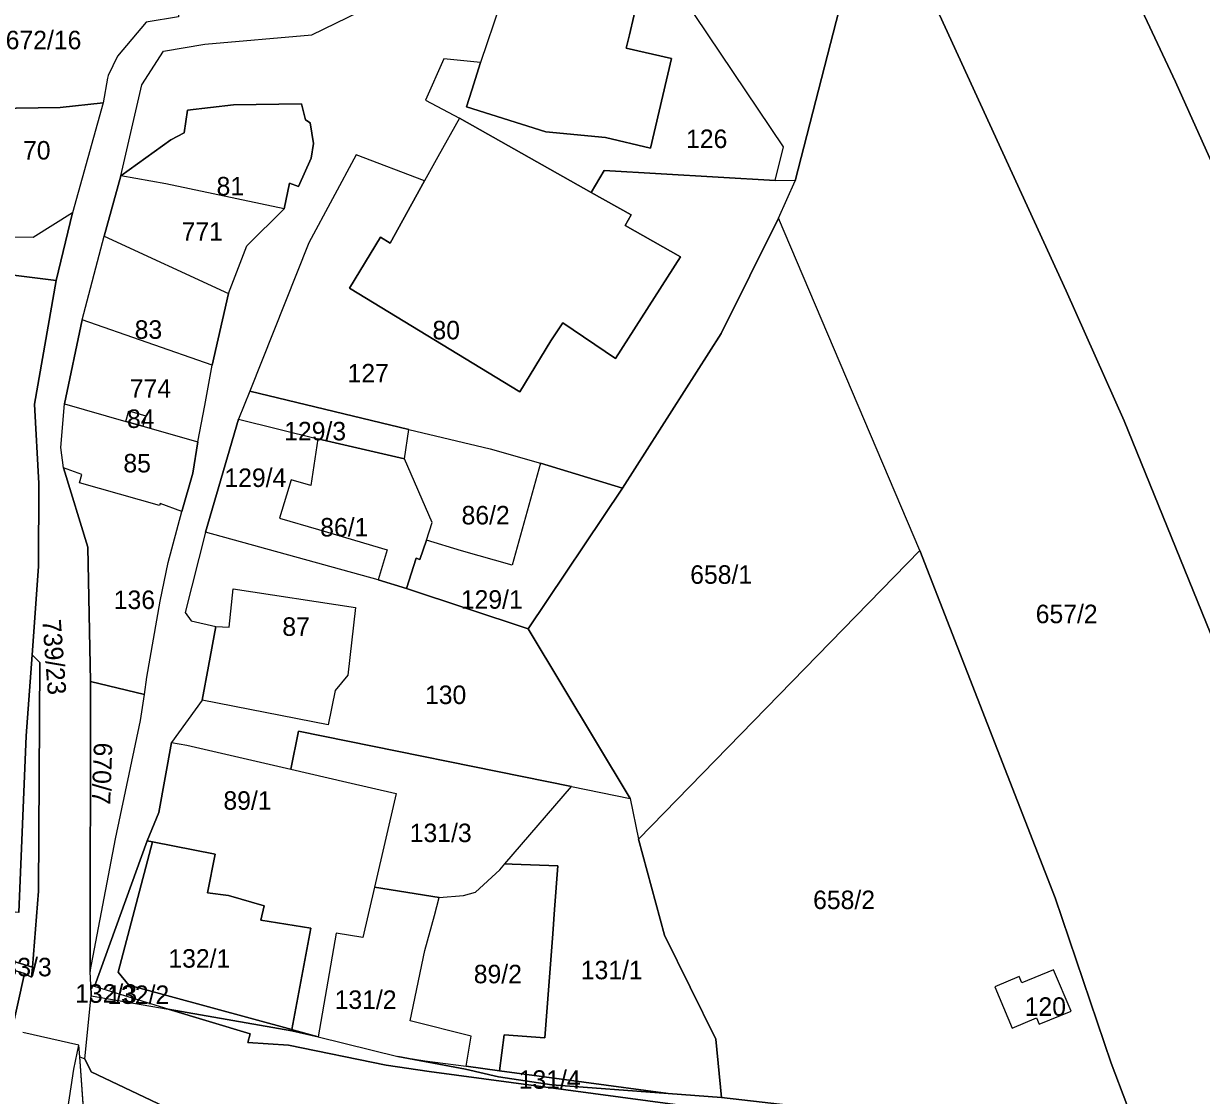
# Model space of a CAD drawing. Extents: x -629983 to -626385, y -1072828 to -1067897.
# Drawn here: x -627663.6 to -627472.6, y -1070839 to -1070665.2 of the extents above; entities that cross this region are included whole.
import ezdxf

# ---------------------------------------------------------------- set-up
doc = ezdxf.new("R2010")
doc.units = 0
for name, color, linetype in [('Parcela nároku', 7, 'Continuous'), ('Parcelní číslo', 7, 'Continuous'), ('Plocha PÚ', 7, 'Continuous'), ('Vnitřní obvod_šetřený', 7, 'Continuous'), ('voda', 7, 'Continuous')]:
    doc.layers.add(name, color=color, linetype=linetype)

msp = doc.modelspace()

# ---------------------------------------------------------------- linework, layer by layer
at = {"layer": 'Parcela nároku'}
for points in [[(-627542.07, -1070621.38), (-627526.57, -1070644.43), (-627538.48, -1070690.73), (-627541.71, -1070690.64), (-627540.39, -1070685.21), (-627564.91, -1070648.66), (-627580.7, -1070624.63), (-627577.13, -1070598.62), (-627569.24, -1070584.65), (-627566.78, -1070586.78), (-627562.59, -1070591.47)], [(-627445.72, -1070676.24), (-627429.68, -1070713.29), (-627412.5, -1070755.1), (-627437.6, -1070764.46), (-627447.75, -1070739.38), (-627476.84, -1070674.65), (-627497.28, -1070630.97), (-627469.47, -1070618.25)], [(-627589.48, -1070671.55), (-627595.46, -1070670.93), (-627598.44, -1070677.62), (-627592.88, -1070680.57), (-627571.53, -1070692.59), (-627569.47, -1070689.06), (-627541.71, -1070690.64), (-627540.39, -1070685.21), (-627564.91, -1070648.66), (-627580.7, -1070624.63), (-627582.95, -1070643.48), (-627590.39, -1070661.64), (-627586.3, -1070662.14), (-627584.83, -1070656.02), (-627563.92, -1070660.92), (-627565.36, -1070667.05), (-627565.86, -1070669.19), (-627558.55, -1070670.9), (-627561.94, -1070685.4), (-627569.25, -1070683.69), (-627578.88, -1070682.79), (-627591.75, -1070678.7), (-627590.9, -1070676.02)], [(-627428.4, -1070787.43), (-627420.85, -1070807.85), (-627416.32, -1070819.79), (-627432.25, -1070817.28), (-627436.93, -1070852.6), (-627440.33, -1070852.16), (-627444.51, -1070837.95), (-627450.33, -1070820.66), (-627459.42, -1070795.95), (-627467.69, -1070772.62), (-627485.16, -1070729.61), (-627494.54, -1070708.53), (-627524.44, -1070643.36), (-627497.28, -1070630.97), (-627476.84, -1070674.65), (-627447.75, -1070739.38), (-627437.6, -1070764.46)], [(-627526.57, -1070644.43), (-627524.44, -1070643.36), (-627494.54, -1070708.53), (-627485.16, -1070729.61), (-627467.69, -1070772.62), (-627459.42, -1070795.95), (-627450.33, -1070820.66), (-627444.51, -1070837.95), (-627440.33, -1070852.16), (-627482.19, -1070847.21), (-627487.27, -1070833.79), (-627496.33, -1070806.96), (-627518.25, -1070750.64), (-627541.19, -1070696.77), (-627538.48, -1070690.73)], [(-627660.41, -1070654.55), (-627651.93, -1070657.59), (-627646.07, -1070659.74), (-627643.55, -1070654.42), (-627641.41, -1070655.21), (-627637.37, -1070656.62), (-627633.82, -1070657.85), (-627634.57, -1070660.67), (-627638.43, -1070661.72), (-627638.48, -1070664.1), (-627643.72, -1070664.99), (-627648.34, -1070670.51), (-627649.88, -1070673.63), (-627649.95, -1070674.04), (-627650.67, -1070678.07), (-627657.63, -1070678.84), (-627675.56, -1070679.12), (-627678.18, -1070679.19), (-627673.05, -1070667.34), (-627668.64, -1070654.56), (-627665.13, -1070646.37), (-627658.61, -1070648.69)], [(-627589.48, -1070671.55), (-627590.9, -1070676.02), (-627591.75, -1070678.7), (-627578.88, -1070682.79), (-627569.25, -1070683.69), (-627561.94, -1070685.4), (-627558.55, -1070670.9), (-627565.86, -1070669.19), (-627565.36, -1070667.05), (-627563.92, -1070660.92), (-627584.83, -1070656.02), (-627586.3, -1070662.14)], [(-627680.46, -1070694.15), (-627675.55, -1070685.45), (-627675.56, -1070679.12), (-627657.63, -1070678.84), (-627650.67, -1070678.07), (-627655.63, -1070695.93), (-627662.03, -1070699.88), (-627670.52, -1070699.87), (-627681.4, -1070699.72)], [(-627617.1, -1070681.33), (-627616.55, -1070684.66), (-627616.95, -1070687.05), (-627618.98, -1070691.63), (-627620.47, -1070691.08), (-627621.35, -1070695.24), (-627640.52, -1070691.2), (-627647.8, -1070689.88), (-627639.69, -1070684.07), (-627637.57, -1070682.94), (-627637.03, -1070679.25), (-627629.52, -1070678.39), (-627618.54, -1070678.22), (-627617.89, -1070680.82)], [(-627596.41, -1070686.84), (-627598.57, -1070690.74), (-627604.15, -1070700.82), (-627605.71, -1070699.87), (-627610.73, -1070708.12), (-627583.14, -1070724.91), (-627578.12, -1070716.67), (-627576.17, -1070713.76), (-627567.62, -1070719.5), (-627557.09, -1070703.02), (-627566.06, -1070697.97), (-627565.08, -1070696.23), (-627571.53, -1070692.59), (-627592.88, -1070680.57)], [(-627569.47, -1070689.06), (-627571.53, -1070692.59), (-627565.08, -1070696.23), (-627566.06, -1070697.97), (-627557.09, -1070703.02), (-627567.62, -1070719.5), (-627576.17, -1070713.76), (-627578.12, -1070716.67), (-627583.14, -1070724.91), (-627610.73, -1070708.12), (-627605.71, -1070699.87), (-627604.15, -1070700.82), (-627598.57, -1070690.74), (-627609.63, -1070686.5), (-627617.34, -1070700.78), (-627626.92, -1070724.81), (-627601.1, -1070731.02), (-627587.93, -1070734.19), (-627579.75, -1070736.49), (-627566.47, -1070740.55), (-627550.48, -1070715.47), (-627541.19, -1070696.77), (-627538.48, -1070690.73), (-627541.71, -1070690.64)], [(-627621.35, -1070695.24), (-627640.52, -1070691.2), (-627647.8, -1070689.88), (-627650.54, -1070699.67), (-627630.34, -1070708.96), (-627627.36, -1070701.28)], [(-627541.19, -1070696.77), (-627550.48, -1070715.47), (-627566.47, -1070740.55), (-627581.77, -1070763.34), (-627565.24, -1070790.87), (-627563.86, -1070797.46), (-627518.25, -1070750.64)], [(-627650.54, -1070699.67), (-627630.34, -1070708.96), (-627633.03, -1070720.62), (-627654.08, -1070713.25)], [(-627654.08, -1070713.25), (-627656.93, -1070726.89), (-627647.02, -1070729.72), (-627646.53, -1070728.01), (-627643.78, -1070728.8), (-627644.27, -1070730.51), (-627635.34, -1070733.06), (-627634.18, -1070727.15), (-627633.03, -1070720.62)], [(-627601.1, -1070731.02), (-627626.92, -1070724.81), (-627628.75, -1070729.39), (-627615.87, -1070732.53), (-627601.84, -1070735.78)], [(-627644.27, -1070730.51), (-627635.34, -1070733.06), (-627636.16, -1070738.13), (-627637.92, -1070744.32), (-627641.41, -1070743.03), (-627641.52, -1070743.39), (-627654.5, -1070739.7), (-627654.11, -1070738.33), (-627657.09, -1070737.26), (-627657.56, -1070733.97), (-627656.93, -1070726.89), (-627647.02, -1070729.72)], [(-627647.02, -1070729.72), (-627646.53, -1070728.01), (-627643.78, -1070728.8), (-627644.27, -1070730.51)], [(-627622.08, -1070745.4), (-627615.74, -1070747.23), (-627604.65, -1070750.56), (-627606.1, -1070755.41), (-627634.11, -1070747.68), (-627628.75, -1070729.39), (-627615.87, -1070732.53), (-627617.01, -1070740.13), (-627620.18, -1070739.21)], [(-627601.84, -1070735.78), (-627601.1, -1070731.02), (-627587.93, -1070734.19), (-627579.75, -1070736.49), (-627584.39, -1070753.03), (-627592.57, -1070750.73), (-627598.28, -1070748.99), (-627597.32, -1070746.12)], [(-627597.32, -1070746.12), (-627601.84, -1070735.78), (-627615.87, -1070732.53), (-627617.01, -1070740.13), (-627620.18, -1070739.21), (-627622.08, -1070745.4), (-627615.74, -1070747.23), (-627604.65, -1070750.56), (-627606.1, -1070755.41), (-627601.49, -1070756.8), (-627599.92, -1070751.93), (-627599.33, -1070752.14), (-627598.28, -1070748.99)], [(-627641.41, -1070743.03), (-627641.52, -1070743.39), (-627654.5, -1070739.7), (-627654.11, -1070738.33), (-627657.09, -1070737.26), (-627653.17, -1070750.13), (-627652.72, -1070771.93), (-627643.99, -1070774.03), (-627643.57, -1070771.18), (-627641.44, -1070758.85), (-627640.12, -1070752.63), (-627637.92, -1070744.32)], [(-627566.47, -1070740.55), (-627579.75, -1070736.49), (-627584.39, -1070753.03), (-627592.57, -1070750.73), (-627598.28, -1070748.99), (-627599.33, -1070752.14), (-627599.92, -1070751.93), (-627601.49, -1070756.8), (-627581.77, -1070763.34)], [(-627609.79, -1070759.92), (-627611.01, -1070770.87), (-627613.04, -1070773.34), (-627614.18, -1070778.93), (-627634.64, -1070774.95), (-627639.58, -1070781.77), (-627637.09, -1070782.23), (-627620.23, -1070786.12), (-627619, -1070779.95), (-627574.73, -1070788.94), (-627565.24, -1070790.87), (-627581.77, -1070763.34), (-627601.49, -1070756.8), (-627606.1, -1070755.41), (-627634.11, -1070747.68), (-627637.39, -1070760.74), (-627636.4, -1070762.05), (-627632.42, -1070763.01), (-627630.27, -1070763.11), (-627629.58, -1070756.87)], [(-627563.86, -1070797.46), (-627518.25, -1070750.64), (-627496.33, -1070806.96), (-627487.27, -1070833.79), (-627482.19, -1070847.21), (-627550.43, -1070839.35), (-627551.35, -1070829.88), (-627559.66, -1070813.03)], [(-627629.58, -1070756.87), (-627609.79, -1070759.92), (-627611.01, -1070770.87), (-627613.04, -1070773.34), (-627614.18, -1070778.93), (-627634.64, -1070774.95), (-627633.61, -1070769.4), (-627632.42, -1070763.01), (-627630.27, -1070763.11)], [(-627677.53, -1070808.12), (-627678.73, -1070814.65), (-627668.39, -1070817.76), (-627668.04, -1070816.43), (-627662.15, -1070818.25), (-627661.17, -1070805.92), (-627660.97, -1070768.83), (-627662.2, -1070767.6), (-627663.16, -1070780.72), (-627664.36, -1070809.35), (-627670.29, -1070808.8)], [(-627652.72, -1070771.93), (-627652.78, -1070818.95), (-627648.69, -1070797.43), (-627644.6, -1070778.23), (-627643.99, -1070774.03)], [(-627574.73, -1070788.94), (-627619, -1070779.95), (-627620.23, -1070786.12), (-627611.15, -1070788.21), (-627603.16, -1070790.05), (-627606.66, -1070805.25), (-627596.21, -1070806.92), (-627592.23, -1070806.59), (-627590.3, -1070806.06), (-627586.39, -1070802.47), (-627585.54, -1070801.48)], [(-627637.09, -1070782.23), (-627620.23, -1070786.12), (-627611.15, -1070788.21), (-627603.16, -1070790.05), (-627606.66, -1070805.25), (-627608.55, -1070813.44), (-627612.89, -1070812.71), (-627615.82, -1070829.54), (-627619.77, -1070828.42), (-627620.07, -1070828.34), (-627617.02, -1070811.9), (-627625.13, -1070810.63), (-627624.56, -1070808.29), (-627630.34, -1070806.61), (-627633.74, -1070806.16), (-627632.51, -1070799.88), (-627642.7, -1070797.9), (-627643.52, -1070797.74), (-627641.64, -1070793.12), (-627639.58, -1070781.77)], [(-627585.68, -1070829.2), (-627579.07, -1070829.7), (-627577.79, -1070812.83), (-627577.49, -1070808.9), (-627576.95, -1070801.82), (-627584.38, -1070801.52), (-627585.54, -1070801.48), (-627574.73, -1070788.94), (-627565.24, -1070790.87), (-627563.86, -1070797.46), (-627559.66, -1070813.03), (-627551.35, -1070829.88), (-627550.43, -1070839.35), (-627559.06, -1070838.71), (-627586.44, -1070835.03)], [(-627643.52, -1070797.74), (-627642.7, -1070797.9), (-627648.24, -1070819.03), (-627646.52, -1070821.12), (-627620.07, -1070828.34), (-627619.77, -1070828.42), (-627615.82, -1070829.54), (-627620.1, -1070828.53), (-627640.16, -1070825.05), (-627652.08, -1070821.37)], [(-627630.34, -1070806.61), (-627624.56, -1070808.29), (-627625.13, -1070810.63), (-627617.02, -1070811.9), (-627620.07, -1070828.34), (-627646.52, -1070821.12), (-627648.24, -1070819.03), (-627642.7, -1070797.9), (-627632.51, -1070799.88), (-627633.74, -1070806.16)], [(-627596.93, -1070809.84), (-627596.21, -1070806.92), (-627592.23, -1070806.59), (-627590.3, -1070806.06), (-627586.39, -1070802.47), (-627585.54, -1070801.48), (-627584.38, -1070801.52), (-627576.95, -1070801.82), (-627577.49, -1070808.9), (-627577.79, -1070812.83), (-627579.07, -1070829.7), (-627585.68, -1070829.2), (-627586.44, -1070835.03), (-627591.83, -1070834.3), (-627590.99, -1070829.41), (-627600.88, -1070826.95), (-627598.52, -1070815.51)], [(-627596.21, -1070806.92), (-627606.66, -1070805.25), (-627608.55, -1070813.44), (-627612.89, -1070812.71), (-627615.82, -1070829.54), (-627602.88, -1070832.7), (-627598.54, -1070833.4), (-627591.83, -1070834.3), (-627590.99, -1070829.41), (-627600.88, -1070826.95), (-627598.52, -1070815.51), (-627596.93, -1070809.84)], [(-627668.04, -1070816.43), (-627668.39, -1070817.76), (-627663.44, -1070819.25), (-627662.28, -1070819.86), (-627662.15, -1070818.25)], [(-627502.14, -1070819.75), (-627506.11, -1070821.4), (-627503.32, -1070828.12), (-627499.35, -1070826.47), (-627498.93, -1070827.49), (-627493.72, -1070825.38), (-627496.59, -1070818.64), (-627501.72, -1070820.77)], [(-627499.35, -1070826.47), (-627498.93, -1070827.49), (-627493.72, -1070825.38), (-627496.59, -1070818.64), (-627501.72, -1070820.77), (-627502.14, -1070819.75), (-627506.11, -1070821.4), (-627503.32, -1070828.12)], [(-627652.08, -1070821.37), (-627652.7, -1070821.17), (-627652.63, -1070822.89), (-627640.16, -1070825.05)], [(-627652.62, -1070835.22), (-627639.66, -1070841.36), (-627636.46, -1070841.76), (-627638.61, -1070850.01), (-627640.81, -1070860.95), (-627659.11, -1070863.69), (-627659.08, -1070863.54), (-627659.42, -1070862.08), (-627652.97, -1070854.15), (-627654.46, -1070832.77), (-627653.63, -1070833.11)], [(-627586.44, -1070835.03), (-627559.06, -1070838.71), (-627577.95, -1070837.3), (-627586.57, -1070836.01), (-627591.91, -1070834.77), (-627602.88, -1070832.7), (-627598.54, -1070833.4), (-627591.83, -1070834.3)]]:
    msp.add_lwpolyline(points, close=True, dxfattribs=at)
for points in [[(-627652.97, -1070854.15), (-627654.46, -1070832.77), (-627653.63, -1070833.11), (-627652.63, -1070822.89), (-627652.7, -1070821.17), (-627652.78, -1070818.95), (-627652.72, -1070771.93), (-627653.17, -1070750.13), (-627657.09, -1070737.26), (-627657.56, -1070733.97), (-627656.93, -1070726.89), (-627654.08, -1070713.25), (-627650.54, -1070699.67), (-627647.8, -1070689.88), (-627645.39, -1070679.35), (-627644.43, -1070675.17), (-627640.92, -1070669.69), (-627634.19, -1070668.56), (-627616.87, -1070667.02), (-627601.41, -1070659.46)], [(-627586.3, -1070662.14), (-627589.48, -1070671.55), (-627595.46, -1070670.93), (-627598.44, -1070677.62), (-627592.88, -1070680.57), (-627596.41, -1070686.84), (-627598.57, -1070690.74), (-627609.63, -1070686.5), (-627617.34, -1070700.78), (-627626.92, -1070724.81), (-627628.75, -1070729.39), (-627634.11, -1070747.68), (-627637.39, -1070760.74), (-627636.4, -1070762.05), (-627632.42, -1070763.01), (-627633.61, -1070769.4), (-627634.64, -1070774.95), (-627639.58, -1070781.77), (-627641.64, -1070793.12), (-627643.52, -1070797.74), (-627652.08, -1070821.37), (-627652.7, -1070821.17), (-627652.78, -1070818.95), (-627648.69, -1070797.43), (-627644.6, -1070778.23), (-627643.99, -1070774.03), (-627643.57, -1070771.18), (-627641.44, -1070758.85), (-627640.12, -1070752.63), (-627637.92, -1070744.32), (-627636.16, -1070738.13), (-627635.34, -1070733.06), (-627634.18, -1070727.15), (-627633.03, -1070720.62), (-627630.34, -1070708.96), (-627627.36, -1070701.28), (-627621.35, -1070695.24), (-627620.47, -1070691.08), (-627618.98, -1070691.63), (-627616.95, -1070687.05), (-627616.55, -1070684.66), (-627617.1, -1070681.33), (-627617.89, -1070680.82), (-627618.54, -1070678.22), (-627629.52, -1070678.39), (-627637.03, -1070679.25), (-627637.57, -1070682.94), (-627639.69, -1070684.07), (-627647.8, -1070689.88), (-627645.39, -1070679.35), (-627644.43, -1070675.17), (-627640.92, -1070669.69), (-627634.19, -1070668.56), (-627616.87, -1070667.02), (-627601.41, -1070659.46)], [(-627643.72, -1070664.99), (-627648.34, -1070670.51), (-627649.88, -1070673.63), (-627649.95, -1070674.04), (-627650.67, -1070678.07), (-627655.63, -1070695.93), (-627658.27, -1070706.89), (-627661.8, -1070726.92), (-627661.1, -1070739.77), (-627661.14, -1070753.23), (-627662.2, -1070767.6), (-627660.97, -1070768.83), (-627661.17, -1070805.92), (-627662.15, -1070818.25), (-627662.28, -1070819.86), (-627663.44, -1070819.25), (-627665.7, -1070829.55)], [(-627672.69, -1070705.08), (-627658.27, -1070706.89), (-627655.63, -1070695.93), (-627662.03, -1070699.88), (-627670.52, -1070699.87)], [(-627664.36, -1070809.35), (-627663.16, -1070780.72), (-627662.2, -1070767.6), (-627661.14, -1070753.23), (-627661.1, -1070739.77), (-627661.8, -1070726.92), (-627658.27, -1070706.89), (-627672.69, -1070705.08)], [(-627665.7, -1070829.55), (-627663.44, -1070819.25), (-627668.39, -1070817.76)], [(-627400.11, -1070875.43), (-627512.8, -1070859.53), (-627558.97, -1070852.76), (-627568.66, -1070851.27), (-627579.17, -1070849.78), (-627605.49, -1070846.05), (-627607.27, -1070845.65), (-627609.71, -1070845.1), (-627611.6, -1070844.91), (-627628.29, -1070843.23), (-627633.54, -1070842.29), (-627636.46, -1070841.76), (-627639.66, -1070841.36), (-627652.62, -1070835.22), (-627653.63, -1070833.11), (-627652.63, -1070822.89), (-627640.16, -1070825.05), (-627626.84, -1070829.04), (-627627.2, -1070830.46), (-627620.63, -1070830.87), (-627604.79, -1070834.11), (-627597.84, -1070835.14), (-627483.4, -1070850.5), (-627424.93, -1070858.24)], [(-627424.93, -1070858.24), (-627483.4, -1070850.5), (-627597.84, -1070835.14), (-627604.79, -1070834.11), (-627620.63, -1070830.87), (-627627.2, -1070830.46), (-627626.84, -1070829.04), (-627640.16, -1070825.05), (-627620.1, -1070828.53), (-627615.82, -1070829.54), (-627602.88, -1070832.7), (-627591.91, -1070834.77), (-627586.57, -1070836.01), (-627577.95, -1070837.3), (-627559.06, -1070838.71), (-627550.43, -1070839.35), (-627482.19, -1070847.21), (-627440.33, -1070852.16)]]:
    msp.add_lwpolyline(points, dxfattribs=at)
at = {"layer": 'Plocha PÚ'}
msp.add_lwpolyline([(-627652.97, -1070854.15), (-627654.46, -1070832.77), (-627654.64, -1070830.85), (-627663.7, -1070828.83)], dxfattribs=at)
at = {"layer": 'Vnitřní obvod_šetřený'}
for p, q in [((-627654.64, -1070830.85), (-627663.7, -1070828.83)), ((-627654.46, -1070832.77), (-627654.64, -1070830.85)), ((-627652.97, -1070854.15), (-627654.46, -1070832.77))]:
    msp.add_line(p, q, dxfattribs=at)
at = {"layer": 'voda'}
msp.add_lwpolyline([(-627664.98, -1070861.05), (-627660.03, -1070856.22), (-627658.57, -1070850.37), (-627656.55, -1070842.28), (-627655.43, -1070834.77), (-627654.64, -1070830.85)], dxfattribs=at)

# ---------------------------------------------------------------- texts
at = {"layer": 'Parcelní číslo'}
for s, p in [('672/16', (-627666.48, -1070669.38)), ('126', (-627556.17, -1070685.4)), ('70', (-627663.67, -1070687.26)), ('81', (-627632.29, -1070693.08)), ('771', (-627637.96, -1070700.44)), ('83', (-627645.57, -1070716.33)), ('80', (-627597.29, -1070716.42)), ('127', (-627611.05, -1070723.41)), ('774', (-627646.36, -1070725.88)), ('84', (-627646.81, -1070730.79)), ('129/3', (-627621.33, -1070732.8)), ('85', (-627647.4, -1070738)), ('129/4', (-627631.02, -1070740.36)), ('86/2', (-627592.57, -1070746.43)), ('86/1', (-627615.49, -1070748.39)), ('658/1', (-627555.5, -1070756.06)), ('136', (-627648.96, -1070760.15)), ('129/1', (-627592.69, -1070760.1)), ('657/2', (-627499.48, -1070762.45)), ('87', (-627621.63, -1070764.5)), ('130', (-627598.5, -1070775.56)), ('89/1', (-627631.18, -1070792.7)), ('131/3', (-627600.97, -1070797.95)), ('658/2', (-627535.57, -1070808.81)), ('132/1', (-627640.1, -1070818.31)), ('133/3', (-627669.06, -1070819.71)), ('89/2', (-627590.59, -1070820.84)), ('131/1', (-627573.24, -1070820.19)), ('132/3', (-627655.22, -1070824)), ('132/2', (-627650, -1070824.19)), ('131/2', (-627613.15, -1070825)), ('120', (-627501.27, -1070826.12)), ('131/4', (-627583.3, -1070837.95))]:
    msp.add_text(s, height=3, dxfattribs=at).set_placement(p)
for s, rotation, p in [('739/23', 274.3115, (-627660.55, -1070761.92)), ('670/7', 267.8789, (-627652.17, -1070781.76))]:
    msp.add_text(s, height=3, rotation=rotation, dxfattribs=at).set_placement(p)

doc.saveas('drawing.dxf')
